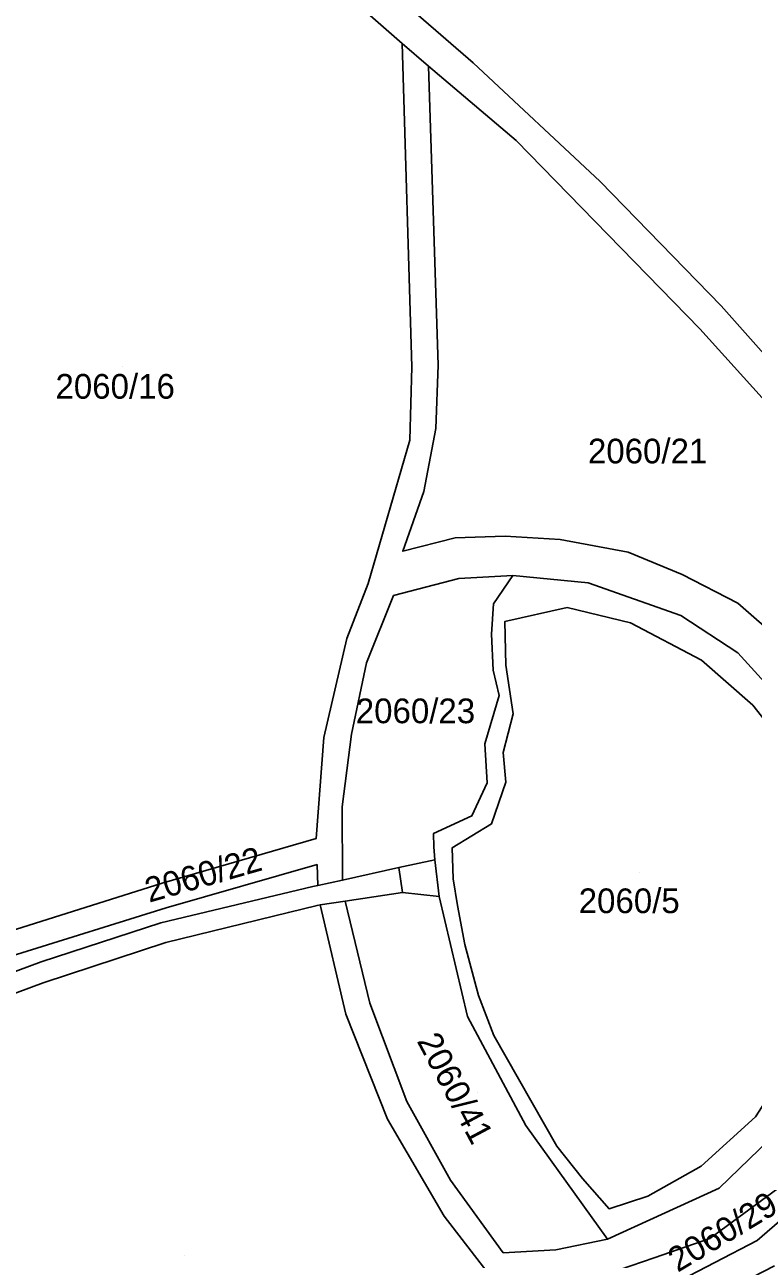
# Model space of a CAD drawing. Extents: x -263423 to -261326, y -1240067 to -1237864.
# Drawn here: x -262276.3 to -262217.3, y -1239248.6 to -1239148.6 of the extents above; entities that cross this region are included whole.
import ezdxf

# ---------------------------------------------------------------- set-up
doc = ezdxf.new("R2010")
doc.units = 0
for name, color, linetype in [('body_kn', 7, 'Continuous'), ('kladpar_druhypozemkov', 7, 'Continuous'), ('kladpar_hranice', 7, 'Continuous'), ('kladpar_parcelnecisla', 7, 'Continuous'), ('kladpar_plochy', 7, 'Continuous'), ('zappar_hrandruhpozemk', 7, 'Continuous')]:
    doc.layers.add(name, color=color, linetype=linetype)

msp = doc.modelspace()

# ---------------------------------------------------------------- linework, layer by layer
at = {"layer": 'body_kn'}
for p, q in [((-262245.76, -1239150.12), (-262245.76, -1239150.12)), ((-262243.61, -1239151.95), (-262243.61, -1239151.95)), ((-262239.99, -1239151.67), (-262239.99, -1239151.67)), ((-262236.51, -1239157.97), (-262236.51, -1239157.97)), ((-262229.73, -1239161.27), (-262229.73, -1239161.27)), ((-262219.93, -1239171.34), (-262219.93, -1239171.34)), ((-262221.65, -1239173.21), (-262221.65, -1239173.21)), ((-262242.83, -1239176.15), (-262242.83, -1239176.15)), ((-262244.96, -1239176.3), (-262244.96, -1239176.3)), ((-262244.96, -1239176.3), (-262244.96, -1239176.3)), ((-262243.03, -1239181.29), (-262243.03, -1239181.29)), ((-262245.13, -1239182.22), (-262245.13, -1239182.22)), ((-262244, -1239186.38), (-262244, -1239186.38)), ((-262241.47, -1239190.15), (-262241.47, -1239190.15)), ((-262237.4, -1239190.01), (-262237.4, -1239190.01)), ((-262232.97, -1239190.27), (-262232.97, -1239190.27)), ((-262245.7, -1239191.23), (-262245.7, -1239191.23)), ((-262245.7, -1239191.23), (-262245.7, -1239191.23)), ((-262227.45, -1239191.29), (-262227.45, -1239191.29)), ((-262236.79, -1239193.19), (-262236.79, -1239193.19)), ((-262223.07, -1239193.1), (-262223.07, -1239193.1)), ((-262248.5, -1239193.83), (-262248.5, -1239193.83)), ((-262241.17, -1239193.43), (-262241.17, -1239193.43)), ((-262230.7, -1239193.78), (-262230.7, -1239193.78)), ((-262246.45, -1239194.82), (-262246.45, -1239194.82)), ((-262238.35, -1239195.47), (-262238.35, -1239195.47)), ((-262232.38, -1239195.78), (-262232.38, -1239195.78)), ((-262232.38, -1239195.78), (-262232.38, -1239195.78)), ((-262218.57, -1239195.43), (-262218.57, -1239195.43)), ((-262237.45, -1239196.92), (-262237.45, -1239196.92)), ((-262227.25, -1239197.02), (-262227.25, -1239197.02)), ((-262223.18, -1239196.44), (-262223.18, -1239196.44)), ((-262238.53, -1239197.94), (-262238.53, -1239197.94)), ((-262250.24, -1239198.29), (-262250.24, -1239198.29)), ((-262221.5, -1239200.04), (-262221.5, -1239200.04)), ((-262218.58, -1239199.44), (-262218.58, -1239199.44)), ((-262248.65, -1239200.27), (-262248.65, -1239200.27)), ((-262238.39, -1239200.85), (-262238.39, -1239200.85)), ((-262237.35, -1239200.44), (-262237.35, -1239200.44)), ((-262237.91, -1239202.91), (-262237.91, -1239202.91)), ((-262217.36, -1239203.69), (-262217.36, -1239203.69)), ((-262236.76, -1239204.39), (-262236.76, -1239204.39)), ((-262249.85, -1239206.03), (-262249.85, -1239206.03)), ((-262252.09, -1239206.3), (-262252.09, -1239206.3)), ((-262239.05, -1239206.83), (-262239.05, -1239206.83)), ((-262237.58, -1239207.53), (-262237.58, -1239207.53)), ((-262238.87, -1239209.99), (-262238.87, -1239209.99)), ((-262237.37, -1239209.92), (-262237.37, -1239209.92)), ((-262250.61, -1239211.91), (-262250.61, -1239211.91)), ((-262250.61, -1239211.91), (-262250.61, -1239211.91)), ((-262240.11, -1239212.64), (-262240.11, -1239212.64)), ((-262243.21, -1239214.07), (-262243.21, -1239214.07)), ((-262243.21, -1239214.07), (-262243.21, -1239214.07)), ((-262238.53, -1239213.31), (-262238.53, -1239213.31)), ((-262252.73, -1239214.49), (-262252.73, -1239214.49)), ((-262243.18, -1239215.15), (-262243.18, -1239215.15)), ((-262241.7, -1239215.24), (-262241.7, -1239215.24)), ((-262252.65, -1239216.6), (-262252.65, -1239216.6)), ((-262246.02, -1239216.84), (-262246.02, -1239216.84)), ((-262246.02, -1239216.84), (-262246.02, -1239216.84)), ((-262243.11, -1239216.2), (-262243.11, -1239216.2)), ((-262265.2, -1239218.1), (-262265.2, -1239218.1)), ((-262250.58, -1239217.85), (-262250.58, -1239217.85)), ((-262241.61, -1239217.74), (-262241.61, -1239217.74)), ((-262252.99, -1239218.38), (-262252.99, -1239218.38)), ((-262252.59, -1239218.29), (-262252.59, -1239218.29)), ((-262245.73, -1239218.86), (-262245.73, -1239218.86)), ((-262242.77, -1239219.17), (-262242.77, -1239219.17)), ((-262264.86, -1239220.11), (-262264.86, -1239220.11)), ((-262252.65, -1239219.91), (-262252.65, -1239219.91)), ((-262252.39, -1239219.87), (-262252.39, -1239219.87)), ((-262250.37, -1239219.56), (-262250.37, -1239219.56)), ((-262250.37, -1239219.56), (-262250.37, -1239219.56)), ((-262241.27, -1239219.92), (-262241.27, -1239219.92)), ((-262254.96, -1239220.47), (-262254.96, -1239220.47)), ((-262265.3, -1239221.32), (-262265.3, -1239221.32)), ((-262264.9, -1239222.9), (-262264.9, -1239222.9)), ((-262240.67, -1239223.08), (-262240.67, -1239223.08)), ((-262274.99, -1239224.46), (-262274.99, -1239224.46)), ((-262274.82, -1239226.17), (-262274.82, -1239226.17)), ((-262248.36, -1239227.83), (-262248.36, -1239227.83)), ((-262239.56, -1239227.2), (-262239.56, -1239227.2)), ((-262250.31, -1239228.72), (-262250.31, -1239228.72)), ((-262240.46, -1239228.91), (-262240.46, -1239228.91)), ((-262238.34, -1239230.45), (-262238.34, -1239230.45)), ((-262245.37, -1239235.79), (-262245.37, -1239235.79)), ((-262246.93, -1239237.22), (-262246.93, -1239237.22)), ((-262235.74, -1239237.72), (-262235.74, -1239237.72)), ((-262233.22, -1239239.39), (-262233.22, -1239239.39)), ((-262221.53, -1239241.03), (-262221.53, -1239241.03)), ((-262241.85, -1239242.15), (-262241.85, -1239242.15)), ((-262231.14, -1239242.01), (-262231.14, -1239242.01)), ((-262220.08, -1239242.81), (-262220.08, -1239242.81)), ((-262225.86, -1239243.46), (-262225.86, -1239243.46)), ((-262242.36, -1239245.08), (-262242.36, -1239245.08)), ((-262228.99, -1239244.47), (-262228.99, -1239244.47)), ((-262229.13, -1239246.94), (-262229.13, -1239246.94)), ((-262220.84, -1239246.89), (-262220.84, -1239246.89)), ((-262237.57, -1239248.03), (-262237.57, -1239248.03)), ((-262233.31, -1239247.8), (-262233.31, -1239247.8)), ((-262225.35, -1239248.45), (-262225.35, -1239248.45))]:
    msp.add_line(p, q, dxfattribs=at)
at = {"layer": 'kladpar_druhypozemkov'}
for p, q in [((-262268.43, -1239176.25), (-262268.43, -1239176.25)), ((-262226.5, -1239181.75), (-262226.5, -1239181.75)), ((-262242.49, -1239203.03), (-262242.49, -1239203.03)), ((-262226.52, -1239217.23), (-262226.52, -1239217.23)), ((-262273.17, -1239222.5), (-262273.17, -1239222.5)), ((-262239.68, -1239235.04), (-262239.68, -1239235.04)), ((-262263.35, -1239248.27), (-262263.35, -1239248.27))]:
    msp.add_line(p, q, dxfattribs=at)
at = {"layer": 'kladpar_hranice'}
for points in [[(-262159.52, -1239152.97), (-262157.79, -1239161.58), (-262166.17, -1239170.73), (-262175.21, -1239179.22), (-262183.32, -1239185.67), (-262191.9, -1239191.51), (-262200.88, -1239196.68), (-262203.4, -1239191.55), (-262206.46, -1239186.73), (-262212.61, -1239179.57), (-262219.93, -1239171.34), (-262229.73, -1239161.27), (-262239.99, -1239151.67), (-262250.67, -1239142.42), (-262261.79, -1239133.66), (-262265.09, -1239130.57), (-262267.91, -1239127), (-262270.15, -1239123.07), (-262272.32, -1239119.42), (-262274.7, -1239115.92), (-262271.92, -1239107.61), (-262263.92, -1239083.08)], [(-262214.58, -1239181.04), (-262221.65, -1239173.21), (-262236.51, -1239157.97), (-262243.61, -1239151.95), (-262245.76, -1239150.12), (-262252.23, -1239144.4), (-262262.77, -1239136.09), (-262265.02, -1239134.19), (-262267.1, -1239132.11), (-262270.1, -1239128.27), (-262272.49, -1239124.02), (-262275.66, -1239118.84), (-262274.7, -1239115.92), (-262272.32, -1239119.42), (-262270.15, -1239123.07), (-262267.91, -1239127), (-262265.09, -1239130.57), (-262261.79, -1239133.66), (-262250.67, -1239142.42), (-262239.99, -1239151.67), (-262229.73, -1239161.27), (-262219.93, -1239171.34), (-262212.61, -1239179.57)], [(-262244.96, -1239176.3), (-262245.13, -1239182.22), (-262248.5, -1239193.83), (-262250.24, -1239198.29), (-262252.09, -1239206.3), (-262252.73, -1239214.49), (-262265.2, -1239218.1), (-262277.58, -1239222.01), (-262292.57, -1239227.52), (-262307.12, -1239234.1), (-262309.3, -1239231.77), (-262312.03, -1239230.14), (-262303.3, -1239203.28), (-262296.27, -1239181.88), (-262289.14, -1239159.96), (-262280.22, -1239132.78)], [(-262252.23, -1239144.4), (-262245.76, -1239150.12), (-262244.96, -1239176.3)], [(-262307.12, -1239234.1), (-262292.57, -1239227.52), (-262277.58, -1239222.01), (-262265.2, -1239218.1), (-262252.73, -1239214.49), (-262252.09, -1239206.3), (-262250.24, -1239198.29), (-262248.5, -1239193.83), (-262245.13, -1239182.22), (-262244.96, -1239176.3), (-262245.76, -1239150.12), (-262243.61, -1239151.95), (-262242.83, -1239176.15), (-262243.03, -1239181.29), (-262244, -1239186.38), (-262245.7, -1239191.23), (-262241.47, -1239190.15), (-262237.4, -1239190.01), (-262232.97, -1239190.27), (-262227.45, -1239191.29), (-262223.07, -1239193.1), (-262218.57, -1239195.43), (-262217.27, -1239196.56)], [(-262245.7, -1239191.23), (-262244, -1239186.38), (-262243.03, -1239181.29), (-262242.83, -1239176.15), (-262243.61, -1239151.95), (-262236.51, -1239157.97), (-262221.65, -1239173.21), (-262214.58, -1239181.04), (-262208.52, -1239188.19), (-262205.64, -1239192.93), (-262203.34, -1239197.97), (-262211.95, -1239201.56), (-262212.44, -1239201.24), (-262214.75, -1239198.74), (-262217.27, -1239196.56), (-262218.57, -1239195.43), (-262223.07, -1239193.1), (-262227.45, -1239191.29), (-262232.97, -1239190.27), (-262237.4, -1239190.01), (-262241.47, -1239190.15), (-262245.7, -1239191.23)], [(-262213.67, -1239204.83), (-262218.58, -1239199.44), (-262223.18, -1239196.44), (-262230.7, -1239193.78), (-262236.79, -1239193.19), (-262241.17, -1239193.43), (-262246.45, -1239194.82), (-262248.65, -1239200.27), (-262249.85, -1239206.03), (-262250.61, -1239211.91), (-262250.58, -1239217.85), (-262252.59, -1239218.29), (-262252.65, -1239216.6), (-262264.86, -1239220.11), (-262276.99, -1239223.88), (-262291.76, -1239229.36), (-262306.12, -1239235.83), (-262307.12, -1239234.1)], [(-262250.61, -1239211.91), (-262249.85, -1239206.03), (-262248.65, -1239200.27), (-262246.45, -1239194.82), (-262241.17, -1239193.43), (-262236.79, -1239193.19), (-262238.35, -1239195.47), (-262238.53, -1239197.94), (-262238.39, -1239200.85), (-262237.91, -1239202.91), (-262239.05, -1239206.83), (-262238.87, -1239209.99), (-262240.11, -1239212.64), (-262243.21, -1239214.07), (-262243.18, -1239215.15), (-262243.11, -1239216.2), (-262246.02, -1239216.84), (-262250.58, -1239217.85), (-262250.61, -1239211.91)], [(-262243.21, -1239214.07), (-262240.11, -1239212.64), (-262238.87, -1239209.99), (-262239.05, -1239206.83), (-262237.91, -1239202.91), (-262238.39, -1239200.85), (-262238.53, -1239197.94), (-262238.35, -1239195.47), (-262236.79, -1239193.19), (-262230.7, -1239193.78), (-262223.18, -1239196.44), (-262218.58, -1239199.44), (-262213.67, -1239204.83)], [(-262214.41, -1239237.33), (-262220.08, -1239242.81), (-262229.13, -1239246.94), (-262235.74, -1239237.72), (-262240.46, -1239228.91), (-262242.77, -1239219.17), (-262243.11, -1239216.2), (-262243.18, -1239215.15), (-262243.21, -1239214.07)], [(-262304.19, -1239235.29), (-262287.39, -1239229.06), (-262274.99, -1239224.46), (-262265.3, -1239221.32), (-262252.99, -1239218.38), (-262252.59, -1239218.29), (-262250.58, -1239217.85), (-262246.02, -1239216.84), (-262243.11, -1239216.2), (-262242.77, -1239219.17), (-262245.73, -1239218.86), (-262250.37, -1239219.56), (-262252.39, -1239219.87), (-262252.65, -1239219.91), (-262254.96, -1239220.47), (-262264.9, -1239222.9), (-262274.82, -1239226.17), (-262286.97, -1239230.68), (-262303.42, -1239236.89), (-262304.51, -1239236.48), (-262304.19, -1239235.29)], [(-262276.99, -1239223.88), (-262264.86, -1239220.11), (-262252.65, -1239216.6), (-262252.59, -1239218.29), (-262252.99, -1239218.38), (-262265.3, -1239221.32), (-262274.99, -1239224.46), (-262287.39, -1239229.06)], [(-262250.37, -1239219.56), (-262245.73, -1239218.86), (-262242.77, -1239219.17), (-262240.46, -1239228.91), (-262235.74, -1239237.72), (-262229.13, -1239246.94), (-262233.31, -1239247.8), (-262237.57, -1239248.03), (-262241.85, -1239242.15), (-262245.37, -1239235.79), (-262248.36, -1239227.83), (-262250.37, -1239219.56)], [(-262286.97, -1239230.68), (-262274.82, -1239226.17), (-262264.9, -1239222.9), (-262254.96, -1239220.47), (-262252.65, -1239219.91), (-262252.39, -1239219.87), (-262250.31, -1239228.72), (-262246.93, -1239237.22), (-262242.36, -1239245.08), (-262234.8, -1239254.86)], [(-262214.42, -1239242.15), (-262220.84, -1239246.89), (-262225.35, -1239248.45), (-262229.12, -1239249.75), (-262231.92, -1239250.69), (-262234.97, -1239250.99), (-262233.29, -1239253.18), (-262234.8, -1239254.86), (-262242.36, -1239245.08), (-262246.93, -1239237.22), (-262250.31, -1239228.72), (-262252.39, -1239219.87), (-262250.37, -1239219.56), (-262248.36, -1239227.83), (-262245.37, -1239235.79), (-262241.85, -1239242.15), (-262237.57, -1239248.03), (-262233.31, -1239247.8), (-262229.13, -1239246.94), (-262220.08, -1239242.81), (-262214.41, -1239237.33)], [(-262234.97, -1239250.99), (-262231.92, -1239250.69), (-262229.12, -1239249.75), (-262225.35, -1239248.45), (-262220.84, -1239246.89), (-262214.42, -1239242.15), (-262211.96, -1239239.1), (-262209.08, -1239234.87), (-262208.8, -1239234.42), (-262206.77, -1239235.87), (-262211.16, -1239241.98), (-262217, -1239247.04), (-262223.86, -1239250.61), (-262231.15, -1239252.45), (-262233.29, -1239253.18), (-262234.97, -1239250.99)], [(-262215.6, -1239249.08), (-262222.83, -1239252.82), (-262230.51, -1239254.84), (-262231.73, -1239255.27), (-262232.64, -1239256.2), (-262244.82, -1239273.37), (-262260.49, -1239295.6), (-262262.28, -1239293.82), (-262246.71, -1239271.73), (-262234.8, -1239254.86), (-262233.29, -1239253.18), (-262231.15, -1239252.45), (-262223.86, -1239250.61), (-262217, -1239247.04)]]:
    msp.add_lwpolyline(points, dxfattribs=at)
at = {"layer": 'kladpar_plochy'}
for points in [[(-262212.61, -1239179.57), (-262219.93, -1239171.34), (-262229.73, -1239161.27), (-262239.99, -1239151.67), (-262250.67, -1239142.42), (-262261.79, -1239133.66), (-262265.09, -1239130.57), (-262267.91, -1239127), (-262270.15, -1239123.07), (-262272.32, -1239119.42), (-262274.7, -1239115.92), (-262271.92, -1239107.61), (-262263.92, -1239083.08)], [(-262214.58, -1239181.04), (-262221.65, -1239173.21), (-262236.51, -1239157.97), (-262243.61, -1239151.95), (-262245.76, -1239150.12), (-262252.23, -1239144.4), (-262262.77, -1239136.09), (-262265.02, -1239134.19), (-262267.1, -1239132.11), (-262270.1, -1239128.27), (-262272.49, -1239124.02), (-262275.66, -1239118.84), (-262274.7, -1239115.92), (-262272.32, -1239119.42), (-262270.15, -1239123.07), (-262267.91, -1239127), (-262265.09, -1239130.57), (-262261.79, -1239133.66), (-262250.67, -1239142.42), (-262239.99, -1239151.67), (-262229.73, -1239161.27), (-262219.93, -1239171.34), (-262212.61, -1239179.57)], [(-262277.58, -1239222.01), (-262265.2, -1239218.1), (-262252.73, -1239214.49), (-262252.09, -1239206.3), (-262250.24, -1239198.29), (-262248.5, -1239193.83), (-262245.13, -1239182.22), (-262244.96, -1239176.3), (-262245.76, -1239150.12), (-262243.61, -1239151.95), (-262242.83, -1239176.15), (-262243.03, -1239181.29), (-262244, -1239186.38), (-262245.7, -1239191.23), (-262241.47, -1239190.15), (-262237.4, -1239190.01), (-262232.97, -1239190.27), (-262227.45, -1239191.29), (-262223.07, -1239193.1), (-262218.57, -1239195.43), (-262217.27, -1239196.56)], [(-262213.67, -1239204.83), (-262218.58, -1239199.44), (-262223.18, -1239196.44), (-262230.7, -1239193.78), (-262236.79, -1239193.19), (-262241.17, -1239193.43), (-262246.45, -1239194.82), (-262248.65, -1239200.27), (-262249.85, -1239206.03), (-262250.61, -1239211.91), (-262250.58, -1239217.85), (-262252.59, -1239218.29), (-262252.65, -1239216.6), (-262264.86, -1239220.11), (-262276.99, -1239223.88)], [(-262214.41, -1239237.33), (-262220.08, -1239242.81), (-262229.13, -1239246.94), (-262235.74, -1239237.72), (-262240.46, -1239228.91), (-262242.77, -1239219.17), (-262243.11, -1239216.2), (-262243.18, -1239215.15), (-262243.21, -1239214.07), (-262240.11, -1239212.64), (-262238.87, -1239209.99), (-262239.05, -1239206.83), (-262237.91, -1239202.91), (-262238.39, -1239200.85), (-262238.53, -1239197.94), (-262238.35, -1239195.47), (-262236.79, -1239193.19), (-262230.7, -1239193.78), (-262223.18, -1239196.44), (-262218.58, -1239199.44), (-262213.67, -1239204.83)], [(-262276.99, -1239223.88), (-262264.86, -1239220.11), (-262252.65, -1239216.6), (-262252.59, -1239218.29), (-262252.99, -1239218.38), (-262265.3, -1239221.32), (-262274.99, -1239224.46), (-262287.39, -1239229.06)], [(-262286.97, -1239230.68), (-262274.82, -1239226.17), (-262264.9, -1239222.9), (-262254.96, -1239220.47), (-262252.65, -1239219.91), (-262252.39, -1239219.87), (-262250.31, -1239228.72), (-262246.93, -1239237.22), (-262242.36, -1239245.08), (-262234.8, -1239254.86)], [(-262214.42, -1239242.15), (-262220.84, -1239246.89), (-262225.35, -1239248.45), (-262229.12, -1239249.75), (-262231.92, -1239250.69), (-262234.97, -1239250.99), (-262233.29, -1239253.18), (-262234.8, -1239254.86), (-262242.36, -1239245.08), (-262246.93, -1239237.22), (-262250.31, -1239228.72), (-262252.39, -1239219.87), (-262250.37, -1239219.56), (-262248.36, -1239227.83), (-262245.37, -1239235.79), (-262241.85, -1239242.15), (-262237.57, -1239248.03), (-262233.31, -1239247.8), (-262229.13, -1239246.94), (-262220.08, -1239242.81), (-262214.41, -1239237.33)], [(-262215.6, -1239249.08), (-262222.83, -1239252.82), (-262230.51, -1239254.84), (-262231.73, -1239255.27), (-262232.64, -1239256.2), (-262244.82, -1239273.37), (-262260.49, -1239295.6), (-262262.28, -1239293.82), (-262246.71, -1239271.73), (-262234.8, -1239254.86), (-262233.29, -1239253.18), (-262231.15, -1239252.45), (-262223.86, -1239250.61), (-262217, -1239247.04)]]:
    msp.add_lwpolyline(points, dxfattribs=at)
for points in [[(-262244.96, -1239176.3), (-262245.13, -1239182.22), (-262248.5, -1239193.83), (-262250.24, -1239198.29), (-262252.09, -1239206.3), (-262252.73, -1239214.49), (-262265.2, -1239218.1), (-262277.58, -1239222.01), (-262292.57, -1239227.52), (-262307.12, -1239234.1), (-262309.3, -1239231.77), (-262312.03, -1239230.14), (-262303.3, -1239203.28), (-262296.27, -1239181.88), (-262289.14, -1239159.96), (-262280.22, -1239132.78), (-262275.66, -1239118.84), (-262272.49, -1239124.02), (-262270.1, -1239128.27), (-262267.1, -1239132.11), (-262265.02, -1239134.19), (-262262.77, -1239136.09), (-262252.23, -1239144.4), (-262245.76, -1239150.12)], [(-262245.7, -1239191.23), (-262244, -1239186.38), (-262243.03, -1239181.29), (-262242.83, -1239176.15), (-262243.61, -1239151.95), (-262236.51, -1239157.97), (-262221.65, -1239173.21), (-262214.58, -1239181.04), (-262208.52, -1239188.19), (-262205.64, -1239192.93), (-262203.34, -1239197.97), (-262211.95, -1239201.56), (-262212.44, -1239201.24), (-262214.75, -1239198.74), (-262217.27, -1239196.56), (-262218.57, -1239195.43), (-262223.07, -1239193.1), (-262227.45, -1239191.29), (-262232.97, -1239190.27), (-262237.4, -1239190.01), (-262241.47, -1239190.15)], [(-262250.61, -1239211.91), (-262249.85, -1239206.03), (-262248.65, -1239200.27), (-262246.45, -1239194.82), (-262241.17, -1239193.43), (-262236.79, -1239193.19), (-262238.35, -1239195.47), (-262238.53, -1239197.94), (-262238.39, -1239200.85), (-262237.91, -1239202.91), (-262239.05, -1239206.83), (-262238.87, -1239209.99), (-262240.11, -1239212.64), (-262243.21, -1239214.07), (-262243.18, -1239215.15), (-262243.11, -1239216.2), (-262246.02, -1239216.84), (-262250.58, -1239217.85)], [(-262304.19, -1239235.29), (-262287.39, -1239229.06), (-262274.99, -1239224.46), (-262265.3, -1239221.32), (-262252.99, -1239218.38), (-262252.59, -1239218.29), (-262250.58, -1239217.85), (-262246.02, -1239216.84), (-262243.11, -1239216.2), (-262242.77, -1239219.17), (-262245.73, -1239218.86), (-262250.37, -1239219.56), (-262252.39, -1239219.87), (-262252.65, -1239219.91), (-262254.96, -1239220.47), (-262264.9, -1239222.9), (-262274.82, -1239226.17), (-262286.97, -1239230.68), (-262303.42, -1239236.89), (-262304.51, -1239236.48)], [(-262250.37, -1239219.56), (-262245.73, -1239218.86), (-262242.77, -1239219.17), (-262240.46, -1239228.91), (-262235.74, -1239237.72), (-262229.13, -1239246.94), (-262233.31, -1239247.8), (-262237.57, -1239248.03), (-262241.85, -1239242.15), (-262245.37, -1239235.79), (-262248.36, -1239227.83)], [(-262234.97, -1239250.99), (-262231.92, -1239250.69), (-262229.12, -1239249.75), (-262225.35, -1239248.45), (-262220.84, -1239246.89), (-262214.42, -1239242.15), (-262211.96, -1239239.1), (-262209.08, -1239234.87), (-262208.8, -1239234.42), (-262206.77, -1239235.87), (-262211.16, -1239241.98), (-262217, -1239247.04), (-262223.86, -1239250.61), (-262231.15, -1239252.45), (-262233.29, -1239253.18)]]:
    msp.add_lwpolyline(points, close=True, dxfattribs=at)
at = {"layer": 'zappar_hrandruhpozemk'}
for p, q in [((-262221.5, -1239200.04), (-262217.36, -1239203.69)), ((-262246.02, -1239216.84), (-262245.73, -1239218.86)), ((-262221.53, -1239241.03), (-262225.86, -1239243.46))]:
    msp.add_line(p, q, dxfattribs=at)
for points in [[(-262225.86, -1239243.46), (-262228.99, -1239244.47), (-262231.14, -1239242.01), (-262233.22, -1239239.39), (-262238.34, -1239230.45), (-262239.56, -1239227.2), (-262240.67, -1239223.08), (-262241.27, -1239219.92), (-262241.61, -1239217.74), (-262241.7, -1239215.24), (-262238.53, -1239213.31), (-262237.37, -1239209.92), (-262237.58, -1239207.53), (-262236.76, -1239204.39), (-262237.35, -1239200.44), (-262237.45, -1239196.92), (-262232.38, -1239195.78)], [(-262232.38, -1239195.78), (-262227.25, -1239197.02), (-262221.5, -1239200.04)], [(-262217.36, -1239203.69), (-262215.17, -1239206.46), (-262213.4, -1239209.58), (-262215.06, -1239212.52), (-262215.38, -1239215.54), (-262213.4, -1239217.86), (-262210.33, -1239219.12), (-262211.28, -1239224.42), (-262212.92, -1239230.49), (-262217.13, -1239237.03), (-262221.53, -1239241.03)]]:
    msp.add_lwpolyline(points, dxfattribs=at)

# ---------------------------------------------------------------- texts
at = {"layer": 'kladpar_parcelnecisla'}
for s, p in [('2060/16', (-262273.831, -1239178.87)), ('2060/21', (-262230.708, -1239184.11)), ('2060/23', (-262249.51, -1239205.15)), ('2060/5', (-262231.455, -1239220.53))]:
    msp.add_text(s, height=2, dxfattribs=at).set_placement(p)
for s, rotation, p in [('2060/22', 16, (-262266.246, -1239219.691)), ('2060/41', 298, (-262244.599, -1239230.881)), ('2060/29', 31, (-262223.44, -1239249.664))]:
    msp.add_text(s, height=2, rotation=rotation, dxfattribs=at).set_placement(p)

doc.saveas('drawing.dxf')
